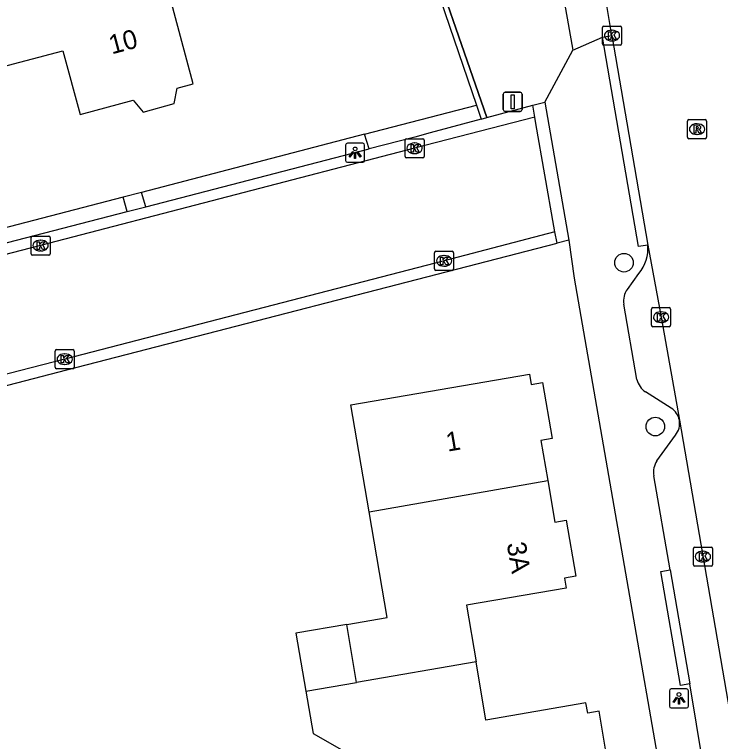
# Model space of a CAD drawing. Extents: x 162880 to 165536, y 384011 to 385179.
# Drawn here: x 163839.57 to 163876.6, y 384622.04 to 384660.17 of the extents above; entities that cross this region are included whole.
import ezdxf

# ---------------------------------------------------------------- set-up
doc = ezdxf.new("R2010")
doc.units = 0
for name, color, linetype in [('IMGEO_Boom', 7, 'Continuous'), ('IMGEO_Haag', 7, 'Continuous'), ('IMGEO_Hek', 7, 'Continuous'), ('IMGEO_Kolk', 7, 'Continuous'), ('IMGEO_Lichtpunt', 7, 'Continuous'), ('IMGEO_Pand', 7, 'Continuous'), ('IMGEO_Pand_nummerreeks', 7, 'Continuous'), ('IMGEO_Rijbaan_lokaal_gesloten', 7, 'Continuous'), ('IMGEO_Rijbaan_lokaal_open', 7, 'Continuous'), ('IMGEO_Rioolput', 7, 'Continuous'), ('IMGEO_Verkeersbordpaal', 7, 'Continuous'), ('IMGEO_Voetpad_halfverhard', 7, 'Continuous'), ('IMGEO_Voetpad_open', 7, 'Continuous')]:
    doc.layers.add(name, color=color, linetype=linetype)

msp = doc.modelspace()

# ---------------------------------------------------------------- linework, layer by layer
at = {"layer": 'IMGEO_Boom'}
for centre in [(163871.536, 384647.151), (163873.179, 384638.557)]:
    msp.add_circle(centre, 0.489, dxfattribs=at)
at = {"layer": 'IMGEO_Haag'}
for points in [[(163847.412, 384702.273), (163848.987, 384698.289), (163851.581, 384690.934), (163855.541, 384679.575), (163863.798, 384655.411)], [(163847.589, 384702.334), (163849.222, 384698.376), (163851.811, 384691.028), (163858.334, 384672.389), (163860.646, 384665.411), (163864.344, 384654.759)], [(163857.926, 384653.884), (163846.224, 384650.841)], [(163845.271, 384650.593), (163834.156, 384647.702), (163832.611, 384647.3)]]:
    msp.add_lwpolyline(points, dxfattribs=at)
at = {"layer": 'IMGEO_Hek'}
msp.add_lwpolyline([(163864.344, 384654.759), (163860.646, 384665.411), (163858.334, 384672.389), (163851.811, 384691.028), (163849.222, 384698.376), (163847.589, 384702.334)], dxfattribs=at)
at = {"layer": 'IMGEO_Kolk'}
for p, q in [((163870.481, 384659.562), (163871.333, 384659.562)), ((163870.406, 384658.636), (163870.406, 384659.488)), ((163870.894, 384659.342), (163870.919, 384659.342)), ((163871.407, 384659.488), (163871.407, 384658.636)), ((163870.917, 384658.782), (163870.892, 384658.782)), ((163871.333, 384658.562), (163870.481, 384658.562)), ((163860.052, 384652.724), (163860.052, 384653.576)), ((163860.127, 384653.65), (163860.979, 384653.65)), ((163860.54, 384653.43), (163860.565, 384653.43)), ((163861.053, 384653.576), (163861.053, 384652.724)), ((163860.979, 384652.65), (163860.127, 384652.65)), ((163860.563, 384652.87), (163860.538, 384652.87)), ((163840.435, 384647.625), (163840.435, 384648.477)), ((163840.51, 384648.551), (163841.362, 384648.551)), ((163841.436, 384648.477), (163841.436, 384647.625)), ((163840.923, 384648.331), (163840.948, 384648.331)), ((163840.946, 384647.771), (163840.921, 384647.771)), ((163861.673, 384647.748), (163862.525, 384647.748)), ((163841.362, 384647.551), (163840.51, 384647.551)), ((163861.598, 384646.822), (163861.598, 384647.674)), ((163862.086, 384647.528), (163862.111, 384647.528)), ((163862.599, 384647.674), (163862.599, 384646.822)), ((163862.109, 384646.968), (163862.084, 384646.968)), ((163862.525, 384646.748), (163861.673, 384646.748)), ((163872.979, 384643.868), (163872.979, 384644.72)), ((163873.054, 384644.794), (163873.906, 384644.794)), ((163873.98, 384644.72), (163873.98, 384643.868)), ((163873.467, 384644.574), (163873.492, 384644.574)), ((163873.49, 384644.014), (163873.465, 384644.014)), ((163873.906, 384643.794), (163873.054, 384643.794)), ((163841.699, 384641.666), (163841.699, 384642.518)), ((163841.774, 384642.592), (163842.626, 384642.592)), ((163842.187, 384642.372), (163842.212, 384642.372)), ((163842.7, 384642.518), (163842.7, 384641.666)), ((163842.626, 384641.592), (163841.774, 384641.592)), ((163842.21, 384641.812), (163842.185, 384641.812)), ((163875.176, 384631.31), (163875.176, 384632.162)), ((163875.251, 384632.236), (163876.103, 384632.236)), ((163876.177, 384632.162), (163876.177, 384631.31)), ((163875.664, 384632.016), (163875.689, 384632.016)), ((163875.687, 384631.456), (163875.662, 384631.456)), ((163876.103, 384631.236), (163875.251, 384631.236))]:
    msp.add_line(p, q, dxfattribs=at)
for points in [[(163870.481, 384659.562), (163871.333, 384659.562)], [(163870.406, 384658.636), (163870.406, 384659.488)], [(163870.727, 384659.262), (163870.85, 384659.262), (163870.85, 384659.111), (163870.98, 384659.262), (163871.144, 384659.262), (163870.998, 384659.111), (163871.151, 384658.862), (163870.999, 384658.862), (163870.914, 384659.026), (163870.85, 384658.959), (163870.85, 384658.862), (163870.727, 384658.862), (163870.727, 384659.262)], [(163871.407, 384659.488), (163871.407, 384658.636)], [(163871.333, 384658.562), (163870.481, 384658.562)], [(163860.052, 384652.724), (163860.052, 384653.576)], [(163860.127, 384653.65), (163860.979, 384653.65)], [(163861.053, 384653.576), (163861.053, 384652.724)], [(163860.373, 384653.35), (163860.496, 384653.35), (163860.496, 384653.199), (163860.626, 384653.35), (163860.79, 384653.35), (163860.644, 384653.199), (163860.797, 384652.95), (163860.645, 384652.95), (163860.56, 384653.114), (163860.496, 384653.047), (163860.496, 384652.95), (163860.373, 384652.95), (163860.373, 384653.35)], [(163860.979, 384652.65), (163860.127, 384652.65)], [(163840.435, 384647.625), (163840.435, 384648.477)], [(163840.51, 384648.551), (163841.362, 384648.551)], [(163841.436, 384648.477), (163841.436, 384647.625)], [(163840.756, 384648.251), (163840.879, 384648.251), (163840.879, 384648.1), (163841.009, 384648.251), (163841.173, 384648.251), (163841.027, 384648.1), (163841.18, 384647.851), (163841.028, 384647.851), (163840.943, 384648.015), (163840.879, 384647.948), (163840.879, 384647.851), (163840.756, 384647.851), (163840.756, 384648.251)], [(163861.673, 384647.748), (163862.525, 384647.748)], [(163841.362, 384647.551), (163840.51, 384647.551)], [(163861.598, 384646.822), (163861.598, 384647.674)], [(163861.919, 384647.448), (163862.042, 384647.448), (163862.042, 384647.297), (163862.172, 384647.448), (163862.336, 384647.448), (163862.19, 384647.297), (163862.343, 384647.048), (163862.191, 384647.048), (163862.106, 384647.212), (163862.042, 384647.145), (163862.042, 384647.048), (163861.919, 384647.048), (163861.919, 384647.448)], [(163862.599, 384647.674), (163862.599, 384646.822)], [(163862.525, 384646.748), (163861.673, 384646.748)], [(163872.979, 384643.868), (163872.979, 384644.72)], [(163873.054, 384644.794), (163873.906, 384644.794)], [(163873.98, 384644.72), (163873.98, 384643.868)], [(163873.3, 384644.494), (163873.423, 384644.494), (163873.423, 384644.343), (163873.553, 384644.494), (163873.717, 384644.494), (163873.571, 384644.343), (163873.724, 384644.094), (163873.572, 384644.094), (163873.487, 384644.258), (163873.423, 384644.191), (163873.423, 384644.094), (163873.3, 384644.094), (163873.3, 384644.494)], [(163873.906, 384643.794), (163873.054, 384643.794)], [(163841.699, 384641.666), (163841.699, 384642.518)], [(163841.774, 384642.592), (163842.626, 384642.592)], [(163842.7, 384642.518), (163842.7, 384641.666)], [(163842.02, 384642.292), (163842.143, 384642.292), (163842.143, 384642.141), (163842.273, 384642.292), (163842.437, 384642.292), (163842.291, 384642.141), (163842.444, 384641.892), (163842.292, 384641.892), (163842.207, 384642.056), (163842.143, 384641.989), (163842.143, 384641.892), (163842.02, 384641.892), (163842.02, 384642.292)], [(163842.626, 384641.592), (163841.774, 384641.592)], [(163875.176, 384631.31), (163875.176, 384632.162)], [(163875.251, 384632.236), (163876.103, 384632.236)], [(163876.177, 384632.162), (163876.177, 384631.31)], [(163875.497, 384631.936), (163875.62, 384631.936), (163875.62, 384631.785), (163875.75, 384631.936), (163875.914, 384631.936), (163875.768, 384631.785), (163875.921, 384631.536), (163875.769, 384631.536), (163875.684, 384631.7), (163875.62, 384631.633), (163875.62, 384631.536), (163875.497, 384631.536), (163875.497, 384631.936)], [(163876.103, 384631.236), (163875.251, 384631.236)]]:
    msp.add_lwpolyline(points, dxfattribs=at)
for centre, start, end in [((163870.483, 384659.486), 91.552, 178.448), ((163870.483, 384659.486), 91.552, 178.448), ((163871.331, 384659.486), 1.552, 88.448), ((163871.331, 384659.486), 1.552, 88.448), ((163870.483, 384658.638), 181.552, 268.448), ((163870.483, 384658.638), 181.552, 268.448), ((163871.331, 384658.638), 271.552, 358.448), ((163871.331, 384658.638), 271.552, 358.448), ((163860.129, 384653.574), 91.552, 178.448), ((163860.129, 384653.574), 91.552, 178.448), ((163860.977, 384653.574), 1.552, 88.448), ((163860.977, 384653.574), 1.552, 88.448), ((163860.129, 384652.726), 181.552, 268.448), ((163860.129, 384652.726), 181.552, 268.448), ((163860.977, 384652.726), 271.552, 358.448), ((163860.977, 384652.726), 271.552, 358.448), ((163840.512, 384648.475), 91.552, 178.448), ((163840.512, 384648.475), 91.552, 178.448), ((163841.36, 384648.475), 1.552, 88.448), ((163841.36, 384648.475), 1.552, 88.448), ((163861.675, 384647.672), 91.552, 178.448), ((163861.675, 384647.672), 91.552, 178.448), ((163862.523, 384647.672), 1.552, 88.448), ((163862.523, 384647.672), 1.552, 88.448), ((163840.512, 384647.627), 181.552, 268.448), ((163840.512, 384647.627), 181.552, 268.448), ((163841.36, 384647.627), 271.552, 358.448), ((163841.36, 384647.627), 271.552, 358.448), ((163861.675, 384646.824), 181.552, 268.448), ((163861.675, 384646.824), 181.552, 268.448), ((163862.523, 384646.824), 271.552, 358.448), ((163862.523, 384646.824), 271.552, 358.448), ((163873.056, 384644.718), 91.552, 178.448), ((163873.056, 384644.718), 91.552, 178.448), ((163873.904, 384644.718), 1.552, 88.448), ((163873.904, 384644.718), 1.552, 88.448), ((163873.056, 384643.87), 181.552, 268.448), ((163873.056, 384643.87), 181.552, 268.448), ((163873.904, 384643.87), 271.552, 358.448), ((163873.904, 384643.87), 271.552, 358.448), ((163841.776, 384642.516), 91.552, 178.448), ((163841.776, 384642.516), 91.552, 178.448), ((163842.624, 384642.516), 1.552, 88.448), ((163842.624, 384642.516), 1.552, 88.448), ((163841.776, 384641.668), 181.552, 268.448), ((163841.776, 384641.668), 181.552, 268.448), ((163842.624, 384641.668), 271.552, 358.448), ((163842.624, 384641.668), 271.552, 358.448), ((163875.253, 384632.16), 91.552, 178.448), ((163875.253, 384632.16), 91.552, 178.448), ((163876.101, 384632.16), 1.552, 88.448), ((163876.101, 384632.16), 1.552, 88.448), ((163875.253, 384631.312), 181.552, 268.448), ((163875.253, 384631.312), 181.552, 268.448), ((163876.101, 384631.312), 271.552, 358.448), ((163876.101, 384631.312), 271.552, 358.448)]:
    msp.add_arc(centre, 0.0765, start, end, dxfattribs=at)
for centre, major_axis, ratio, start_param, end_param in [((163870.893, 384659.062), (-0.387, 0.002), 0.722429, 4.712389, 7.853982), ((163870.918, 384659.062), (-0.39, 0.002), 0.717154, 1.570796, 4.712389), ((163860.539, 384653.15), (-0.387, 0.002), 0.722429, 4.712389, 7.853982), ((163860.564, 384653.15), (-0.39, 0.002), 0.717154, 1.570796, 4.712389), ((163840.922, 384648.051), (-0.387, 0.002), 0.722429, 4.712389, 7.853982), ((163840.947, 384648.051), (-0.39, 0.002), 0.717154, 1.570796, 4.712389), ((163862.085, 384647.248), (-0.387, 0.002), 0.722429, 4.712389, 7.853982), ((163862.11, 384647.248), (-0.39, 0.002), 0.717154, 1.570796, 4.712389), ((163873.466, 384644.294), (-0.387, 0.002), 0.722429, 4.712389, 7.853982), ((163873.491, 384644.294), (-0.39, 0.002), 0.717154, 1.570796, 4.712389), ((163842.186, 384642.092), (-0.387, 0.002), 0.722429, 4.712389, 7.853982), ((163842.211, 384642.092), (-0.39, 0.002), 0.717154, 1.570796, 4.712389), ((163875.663, 384631.736), (-0.387, 0.002), 0.722429, 4.712389, 7.853982), ((163875.688, 384631.736), (-0.39, 0.002), 0.717154, 1.570796, 4.712389)]:
    msp.add_ellipse(centre, major_axis=major_axis, ratio=ratio, start_param=start_param, end_param=end_param, dxfattribs=at)
at = {"layer": 'IMGEO_Lichtpunt'}
for p, q in [((163857.834, 384653.416), (163857.026, 384653.416)), ((163857.834, 384653.416), (163857.026, 384653.416)), ((163856.932, 384653.321), (163856.932, 384652.514)), ((163856.932, 384653.321), (163856.932, 384652.514)), ((163857.928, 384652.514), (163857.928, 384653.321)), ((163857.928, 384652.514), (163857.928, 384653.321)), ((163857.026, 384652.42), (163857.834, 384652.42)), ((163857.026, 384652.42), (163857.834, 384652.42)), ((163873.92, 384624.705), (163873.92, 384623.898)), ((163873.92, 384624.705), (163873.92, 384623.898)), ((163874.822, 384624.8), (163874.014, 384624.8)), ((163874.822, 384624.8), (163874.014, 384624.8)), ((163874.916, 384623.898), (163874.916, 384624.705)), ((163874.916, 384623.898), (163874.916, 384624.705)), ((163874.014, 384623.804), (163874.822, 384623.804)), ((163874.014, 384623.804), (163874.822, 384623.804))]:
    msp.add_line(p, q, dxfattribs=at)
for points in [[(163857.306, 384652.985), (163857.345, 384652.957), (163857.157, 384652.695), (163857.119, 384652.722), (163857.306, 384652.985)], [(163857.408, 384652.937), (163857.455, 384652.937), (163857.455, 384652.615), (163857.408, 384652.615), (163857.408, 384652.937)], [(163857.518, 384652.957), (163857.556, 384652.984), (163857.743, 384652.722), (163857.704, 384652.694), (163857.518, 384652.957)], [(163874.294, 384624.369), (163874.333, 384624.341), (163874.145, 384624.079), (163874.107, 384624.106), (163874.294, 384624.369)], [(163874.396, 384624.321), (163874.443, 384624.321), (163874.443, 384623.999), (163874.396, 384623.999), (163874.396, 384624.321)], [(163874.506, 384624.341), (163874.544, 384624.368), (163874.731, 384624.106), (163874.692, 384624.078), (163874.506, 384624.341)]]:
    msp.add_lwpolyline(points, dxfattribs=at)
for centre in [(163857.431, 384653.119), (163874.419, 384624.503)]:
    msp.add_circle(centre, 0.0994, dxfattribs=at)
for centre, start, end in [((163857.026, 384653.321), 90, 180), ((163857.026, 384653.321), 90, 180), ((163857.834, 384653.321), 0, 90), ((163857.834, 384653.321), 0, 90), ((163857.026, 384652.514), 180, 270), ((163857.026, 384652.514), 180, 270), ((163857.834, 384652.514), 270, 0), ((163857.834, 384652.514), 270, 360), ((163874.014, 384624.705), 90, 180), ((163874.014, 384624.705), 90, 180), ((163874.822, 384624.705), 0, 90), ((163874.822, 384624.705), 0, 90), ((163874.014, 384623.898), 180, 270), ((163874.014, 384623.898), 180, 270), ((163874.822, 384623.898), 270, 0), ((163874.822, 384623.898), 270, 360)]:
    msp.add_arc(centre, 0.0946, start, end, dxfattribs=at)
at = {"layer": 'IMGEO_Pand'}
for points in [[(163845.956, 384667.722), (163845.077, 384671.021), (163842.126, 384670.234), (163841.215, 384673.651), (163834.699, 384671.93), (163835.051, 384670.606), (163835.539, 384668.769), (163831.257, 384667.63), (163832.5, 384662.953), (163833.785, 384658.12), (163838.056, 384659.255), (163838.567, 384657.332), (163842.101, 384658.27), (163843.011, 384654.922), (163845.785, 384655.676), (163846.314, 384655.052), (163847.948, 384655.497), (163848.092, 384656.303), (163848.938, 384656.533), (163845.956, 384667.722)], [(163858.163, 384634.077), (163857.2, 384639.696), (163866.581, 384641.302), (163866.673, 384640.771), (163867.264, 384640.873), (163867.766, 384637.929), (163867.176, 384637.829), (163867.534, 384635.736)], [(163858.163, 384634.077), (163867.534, 384635.736)], [(163867.534, 384635.736), (163867.908, 384633.548), (163868.499, 384633.649), (163869.002, 384630.707), (163868.411, 384630.606), (163868.503, 384630.075), (163863.268, 384629.182), (163863.774, 384626.22)], [(163856.99, 384628.174), (163859.112, 384628.538), (163858.163, 384634.077)], [(163856.99, 384628.174), (163854.331, 384627.718), (163854.849, 384624.685)], [(163857.51, 384625.14), (163856.99, 384628.174)], [(163863.774, 384626.22), (163857.51, 384625.14)], [(163870.492, 384618.515), (163870.137, 384620.591), (163870.727, 384620.692), (163870.225, 384623.634), (163869.633, 384623.533), (163869.542, 384624.064), (163864.295, 384623.168), (163863.774, 384626.22)], [(163854.849, 384624.685), (163857.51, 384625.14)], [(163854.849, 384624.685), (163855.228, 384622.467), (163856.732, 384621.6), (163857.643, 384616.277), (163861.093, 384616.868)]]:
    msp.add_lwpolyline(points, dxfattribs=at)
at = {"layer": 'IMGEO_Rijbaan_lokaal_gesloten'}
for points in [[(163870.904, 384659.062), (163870.435, 384661.816)], [(163870.904, 384659.062), (163872.782, 384648.079)], [(163872.782, 384648.079), (163873.477, 384644.294), (163874.444, 384638.886)], [(163874.444, 384638.886), (163878.022, 384618.162)]]:
    msp.add_lwpolyline(points, dxfattribs=at)
at = {"layer": 'IMGEO_Rijbaan_lokaal_open'}
for points in [[(163866.757, 384655.408), (163867.391, 384655.564)], [(163866.861, 384654.779), (163866.757, 384655.408)], [(163867.391, 384655.564), (163868.638, 384648.333)], [(163866.861, 384654.779), (163860.553, 384653.15), (163840.936, 384648.051), (163821.39, 384642.998), (163801.842, 384637.947), (163800.838, 384637.703), (163790.63, 384633.82), (163781.264, 384631.383), (163775.331, 384629.849)], [(163867.902, 384648.771), (163867.848, 384649.068), (163866.917, 384654.455), (163866.861, 384654.779)], [(163867.902, 384648.771), (163862.099, 384647.248), (163842.2, 384642.092), (163822.975, 384637.149), (163803.62, 384632.143), (163782.369, 384626.673), (163777.04, 384625.303)], [(163868.031, 384648.176), (163867.902, 384648.771)], [(163868.638, 384648.333), (163868.031, 384648.176)]]:
    msp.add_lwpolyline(points, dxfattribs=at)
at = {"layer": 'IMGEO_Rioolput'}
for p, q in [((163874.867, 384653.73), (163874.867, 384654.582)), ((163874.942, 384654.656), (163875.794, 384654.656)), ((163875.868, 384654.582), (163875.868, 384653.73)), ((163875.355, 384654.436), (163875.38, 384654.436)), ((163875.378, 384653.876), (163875.353, 384653.876)), ((163875.794, 384653.656), (163874.942, 384653.656))]:
    msp.add_line(p, q, dxfattribs=at)
for points in [[(163874.867, 384653.73), (163874.867, 384654.582)], [(163874.942, 384654.656), (163875.794, 384654.656)], [(163875.868, 384654.582), (163875.868, 384653.73)], [(163875.456, 384654.354), (163875.204, 384654.356), (163875.204, 384653.956)], [(163875.382, 384654.275), (163875.328, 384654.275), (163875.328, 384654.194)], [(163875.328, 384654.194), (163875.38, 384654.194)], [(163875.204, 384653.956), (163875.328, 384653.956), (163875.328, 384654.118), (163875.339, 384654.118)], [(163875.386, 384654.089), (163875.457, 384653.956), (163875.597, 384653.956), (163875.532, 384654.082)], [(163875.794, 384653.656), (163874.942, 384653.656)]]:
    msp.add_lwpolyline(points, dxfattribs=at)
for centre, radius, start, end in [((163874.944, 384654.58), 0.0765, 91.552, 178.448), ((163874.944, 384654.58), 0.0765, 91.552, 178.448), ((163875.792, 384654.58), 0.0765, 1.552, 88.448), ((163875.792, 384654.58), 0.0765, 1.552, 88.448), ((163875.364, 384654.383), 0.19, 274.7715, 282.9687), ((163875.388, 384654.179), 0.0964, 77.0061, 93.1865), ((163875.402, 384654.236), 0.0378, 276.6634, 79.6772), ((163875.455, 384654.244), 0.109, 350.3612, 89.416), ((163875.453, 384654.244), 0.112, 277.5842, 350.9817), ((163875.338, 384654.065), 0.0533, 26.0293, 88.6989), ((163875.437, 384654.029), 0.108, 29.5134, 73.7905), ((163874.944, 384653.732), 0.0765, 181.552, 268.448), ((163874.944, 384653.732), 0.0765, 181.552, 268.448), ((163875.792, 384653.732), 0.0765, 271.552, 358.448), ((163875.792, 384653.732), 0.0765, 271.552, 358.448)]:
    msp.add_arc(centre, radius, start, end, dxfattribs=at)
for centre, major_axis, ratio, start_param, end_param in [((163875.354, 384654.156), (-0.387, 0.002), 0.722429, 4.712389, 7.853982), ((163875.379, 384654.156), (-0.39, 0.002), 0.717154, 1.570796, 4.712389)]:
    msp.add_ellipse(centre, major_axis=major_axis, ratio=ratio, start_param=start_param, end_param=end_param, dxfattribs=at)
at = {"layer": 'IMGEO_Verkeersbordpaal'}
for p, q in [((163865.299, 384656.088), (163866.089, 384656.088)), ((163866.089, 384656.088), (163865.299, 384656.088)), ((163865.199, 384655.188), (163865.199, 384655.988)), ((163865.199, 384655.988), (163865.199, 384655.188)), ((163866.189, 384655.988), (163866.189, 384655.188)), ((163866.189, 384655.188), (163866.189, 384655.988)), ((163866.089, 384655.088), (163865.299, 384655.088)), ((163865.299, 384655.088), (163866.089, 384655.088))]:
    msp.add_line(p, q, dxfattribs=at)
msp.add_lwpolyline([(163865.619, 384655.963), (163865.769, 384655.963), (163865.769, 384655.213), (163865.619, 384655.213), (163865.619, 384655.963)], dxfattribs=at)
for centre, start, end in [((163865.299, 384655.988), 90, 180), ((163865.299, 384655.988), 90, 180), ((163866.089, 384655.988), 0, 90), ((163866.089, 384655.988), 360, 90), ((163865.299, 384655.188), 180, 270), ((163865.299, 384655.188), 180, 270), ((163866.089, 384655.188), 270, 0), ((163866.089, 384655.188), 270, 0)]:
    msp.add_arc(centre, 0.1, start, end, dxfattribs=at)
at = {"layer": 'IMGEO_Voetpad_halfverhard'}
for points in [[(163857.926, 384653.884), (163863.798, 384655.411)], [(163863.798, 384655.411), (163864.048, 384654.679)], [(163858.168, 384653.122), (163857.926, 384653.884)]]:
    msp.add_lwpolyline(points, dxfattribs=at)
at = {"layer": 'IMGEO_Voetpad_open'}
for points in [[(163868.408, 384660.771), (163868.847, 384658.295)], [(163868.847, 384658.295), (163870.412, 384658.978)], [(163870.412, 384658.978), (163870.904, 384659.062)], [(163872.782, 384648.079), (163872.29, 384647.995), (163870.412, 384658.978)], [(163867.391, 384655.564), (163868.847, 384658.295)], [(163864.344, 384654.759), (163866.757, 384655.408)], [(163864.048, 384654.679), (163861.377, 384653.961), (163860.572, 384653.744), (163858.168, 384653.122)], [(163864.048, 384654.679), (163864.344, 384654.759)], [(163846.453, 384650.09), (163858.168, 384653.122)], [(163846.224, 384650.841), (163845.271, 384650.593)], [(163846.453, 384650.09), (163846.224, 384650.841)], [(163845.48, 384649.838), (163845.271, 384650.593)], [(163845.48, 384649.838), (163846.453, 384650.09)], [(163832.817, 384646.563), (163834.326, 384646.952), (163845.48, 384649.838)], [(163837.924, 384640.399), (163842.315, 384641.54), (163868.031, 384648.176)], [(163868.638, 384648.333), (163868.915, 384646.347), (163876.394, 384603.445)], [(163871.711, 384645.754), (163872.321, 384646.588)], [(163872.214, 384641.022), (163871.524, 384644.983)], [(163874.013, 384639.53), (163872.66, 384640.375)], [(163873.256, 384636.761), (163874.235, 384638.106)], [(163873.958, 384631.036), (163873.097, 384635.982)], [(163874.989, 384625.068), (163874.497, 384624.983), (163873.466, 384630.951), (163873.958, 384631.036)], [(163873.958, 384631.036), (163874.989, 384625.068)], [(163877.265, 384619.349), (163876.145, 384620.239), (163875.89, 384620.493), (163875.686, 384620.829), (163874.989, 384625.068)]]:
    msp.add_lwpolyline(points, dxfattribs=at)
for centre, radius, start, end in [((163870.729, 384647.897), 2.061, 320.5751, 5.0628), ((163872.523, 384645.149), 1.013, 143.3168, 189.4165), ((163873.325, 384641.311), 1.148, 194.5608, 234.5989), ((163873.456, 384638.691), 1.007, 11.1649, 56.4203), ((163873.459, 384638.732), 0.997, 321.1191, 8.8809), ((163874.232, 384636.156), 1.148, 148.2123, 188.7156)]:
    msp.add_arc(centre, radius, start, end, dxfattribs=at)

# ---------------------------------------------------------------- texts
at = {"layer": 'IMGEO_Pand_nummerreeks'}
for s, rotation, p in [('10', 14.8797, (163844.668, 384658.073)), ('1', 9.7147, (163862.285, 384637.239)), ('3A', 279.7022, (163865.382, 384632.418))]:
    msp.add_text(s, height=1, rotation=rotation, dxfattribs=at).set_placement(p)

doc.saveas('drawing.dxf')
